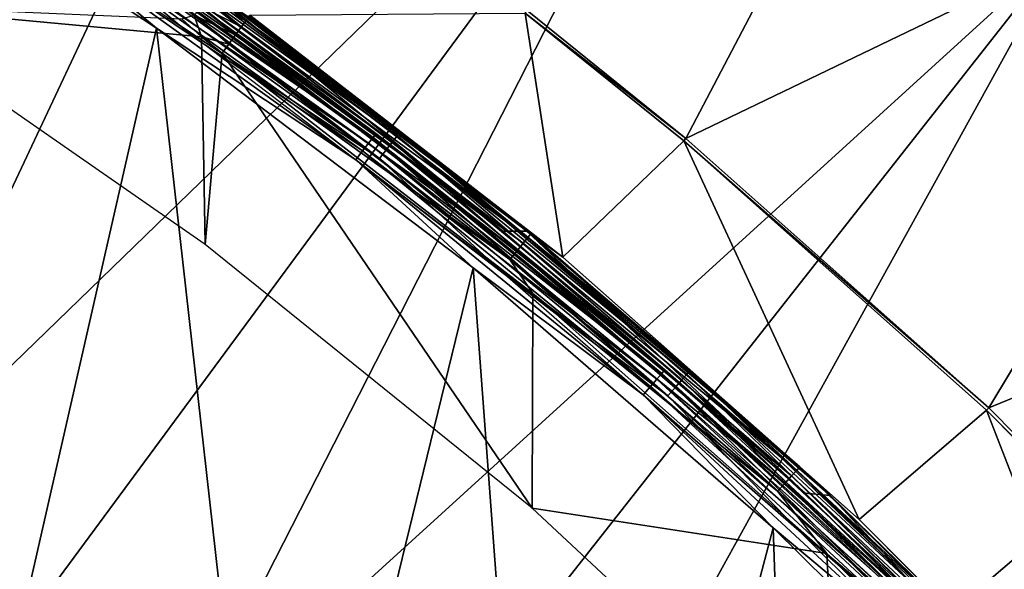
# Model space of a CAD drawing. Header units: millimetres. Extents: x -43.6 to 43.6, y -43.6 to 43.6.
# Tile 626 of 637: x 17.8 to 23, y 23.3 to 26.2. Entities that reach past the tile are written whole.
import ezdxf

# ---------------------------------------------------------------- set-up
doc = ezdxf.new("R2010")
doc.units = ezdxf.units.MM
doc.header["$LTSCALE"] = 52.148148
for name, color, linetype in [('150', 7, 'CONTINUOUS'), ('153', 7, 'CONTINUOUS'), ('157', 7, 'CONTINUOUS'), ('177', 7, 'CONTINUOUS'), ('236', 7, 'CONTINUOUS'), ('31', 7, 'CONTINUOUS'), ('377', 7, 'CONTINUOUS'), ('424', 7, 'CONTINUOUS'), ('69', 7, 'CONTINUOUS'), ('79', 7, 'CONTINUOUS'), ('89', 7, 'CONTINUOUS'), ('9', 7, 'CONTINUOUS')]:
    doc.layers.add(name, color=color, linetype=linetype)

msp = doc.modelspace()

# ---------------------------------------------------------------- linework, layer by layer
at = {"layer": '150', "linetype": 'Continuous'}
for points in [[(21.3026, 25.6058, 10.7744), (20.4581, 26.2855, 10.7744), (22.9876, 28.8139, 23.9303), (21.3026, 25.6058, 10.7744)], [(24.786, 27.2823, 23.9303), (21.3026, 25.6058, 10.7744), (22.9876, 28.8139, 23.9303), (24.786, 27.2823, 23.9303)], [(22.9146, 24.1739, 10.774), (21.3026, 25.6058, 10.7744), (24.786, 27.2823, 23.9303), (22.9146, 24.1739, 10.774)], [(26.4822, 25.6393, 23.9303), (22.9146, 24.1739, 10.774), (24.786, 27.2823, 23.9303), (26.4822, 25.6393, 23.9303)], [(24.4285, 22.6431, 10.7741), (22.9146, 24.1739, 10.774), (26.4822, 25.6393, 23.9303), (24.4285, 22.6431, 10.7741)]]:
    msp.add_3dface(points, dxfattribs=at)
at = {"layer": '153', "color": 2, "linetype": 'Continuous'}
for points in [[(19.6484, 29.4468, 25.9303), (17.6817, 30.668, 25.9303), (16.0293, 24.215, 2.3697), (19.6484, 29.4468, 25.9303)], [(16.9026, 23.6137, 2.3697), (19.6484, 29.4468, 25.9303), (16.0293, 24.215, 2.3697), (16.9026, 23.6137, 2.3697)], [(21.5317, 28.099, 25.9303), (19.6484, 29.4468, 25.9303), (16.9026, 23.6137, 2.3697), (21.5317, 28.099, 25.9303)], [(17.7534, 22.9808, 2.3697), (21.5317, 28.099, 25.9303), (16.9026, 23.6137, 2.3697), (17.7534, 22.9808, 2.3697)], [(18.5805, 22.3173, 2.3697), (21.5317, 28.099, 25.9303), (17.7534, 22.9808, 2.3697), (18.5805, 22.3173, 2.3697)], [(23.3229, 26.631, 25.9303), (21.5317, 28.099, 25.9303), (18.5805, 22.3173, 2.3697), (23.3229, 26.631, 25.9303)], [(19.3828, 21.6242, 2.3697), (23.3229, 26.631, 25.9303), (18.5805, 22.3173, 2.3697), (19.3828, 21.6242, 2.3697)], [(20.159, 20.9026, 2.3697), (23.3229, 26.631, 25.9303), (19.3828, 21.6242, 2.3697), (20.159, 20.9026, 2.3697)], [(25.0139, 25.0495, 25.9303), (23.3229, 26.631, 25.9303), (20.159, 20.9026, 2.3697), (25.0139, 25.0495, 25.9303)], [(20.9082, 20.1533, 2.3697), (25.0139, 25.0495, 25.9303), (20.159, 20.9026, 2.3697), (20.9082, 20.1533, 2.3697)], [(21.6294, 19.3771, 2.3697), (25.0139, 25.0495, 25.9303), (20.9082, 20.1533, 2.3697), (21.6294, 19.3771, 2.3697)], [(26.598, 23.3605, 25.9303), (25.0139, 25.0495, 25.9303), (21.6294, 19.3771, 2.3697), (26.598, 23.3605, 25.9303)], [(22.322, 18.5749, 2.3697), (26.598, 23.3605, 25.9303), (21.6294, 19.3771, 2.3697), (22.322, 18.5749, 2.3697)], [(22.9851, 17.7478, 2.3697), (26.598, 23.3605, 25.9303), (22.322, 18.5749, 2.3697), (22.9851, 17.7478, 2.3697)], [(28.0687, 21.5712, 25.9303), (26.598, 23.3605, 25.9303), (22.9851, 17.7478, 2.3697), (28.0687, 21.5712, 25.9303)]]:
    msp.add_3dface(points, dxfattribs=at)
at = {"layer": '157', "color": 1, "linetype": 'Continuous'}
for points in [[(18.7459, 25.0412, -15), (16.9117, 26.3148, -15), (18.7257, 26.1458, -15), (18.7459, 25.0412, -15)], [(18.7257, 26.1458, -15), (16.9117, 26.3148, -15), (18.6216, 26.2416, -15), (18.7257, 26.1458, -15)], [(18.8368, 26.0587, -15), (18.7459, 25.0412, -15), (18.7257, 26.1458, -15), (18.8368, 26.0587, -15)], [(20.4846, 23.6401, -15), (18.7459, 25.0412, -15), (18.8368, 26.0587, -15), (20.4846, 23.6401, -15)], [(20.4883, 24.7813, -15), (20.4846, 23.6401, -15), (18.8368, 26.0587, -15), (20.4883, 24.7813, -15)], [(22.0537, 23.3991, -15), (20.4846, 23.6401, -15), (20.4883, 24.7813, -15), (22.0537, 23.3991, -15)], [(22.1188, 22.1186, -15), (20.4846, 23.6401, -15), (22.0537, 23.3991, -15), (22.1188, 22.1186, -15)], [(23.5261, 21.9182, -15), (22.1188, 22.1186, -15), (22.0537, 23.3991, -15), (23.5261, 21.9182, -15)]]:
    msp.add_3dface(points, dxfattribs=at)
at = {"layer": '177', "linetype": 'Continuous'}
for points in [[(18.9832, 26.2612, -14.7587), (20.4477, 26.2721, 10.6615), (20.6477, 24.9736, -14.7587), (18.9832, 26.2612, -14.7587)], [(20.4477, 26.2721, 10.6615), (21.2918, 25.5928, 10.6616), (20.6477, 24.9736, -14.7587), (20.4477, 26.2721, 10.6615)], [(20.6477, 24.9736, -14.7587), (21.2918, 25.5928, 10.6616), (22.2252, 23.5807, -14.7587), (20.6477, 24.9736, -14.7587)], [(21.2918, 25.5928, 10.6616), (22.9029, 24.1616, 10.6611), (22.2252, 23.5807, -14.7587), (21.2918, 25.5928, 10.6616)], [(22.2252, 23.5807, -14.7587), (22.9029, 24.1616, 10.6611), (23.7089, 22.0884, -14.7587), (22.2252, 23.5807, -14.7587)], [(22.9029, 24.1616, 10.6611), (24.4161, 22.6315, 10.6612), (23.7089, 22.0884, -14.7587), (22.9029, 24.1616, 10.6611)]]:
    msp.add_3dface(points, dxfattribs=at)
at = {"layer": '236', "linetype": 'Continuous'}
for points in [[(20.4581, 26.2855, 10.7744), (21.3026, 25.6058, 10.7744), (20.4477, 26.2721, 10.6615), (20.4581, 26.2855, 10.7744)], [(21.3026, 25.6058, 10.7744), (21.2918, 25.5928, 10.6616), (20.4477, 26.2721, 10.6615), (21.3026, 25.6058, 10.7744)], [(21.3026, 25.6058, 10.7744), (22.9146, 24.1739, 10.774), (21.2918, 25.5928, 10.6616), (21.3026, 25.6058, 10.7744)], [(22.9146, 24.1739, 10.774), (22.9029, 24.1616, 10.6611), (21.2918, 25.5928, 10.6616), (22.9146, 24.1739, 10.774)], [(22.9146, 24.1739, 10.774), (24.4285, 22.6431, 10.7741), (22.9029, 24.1616, 10.6611), (22.9146, 24.1739, 10.774)], [(24.4285, 22.6431, 10.7741), (24.4161, 22.6315, 10.6612), (22.9029, 24.1616, 10.6611), (24.4285, 22.6431, 10.7741)]]:
    msp.add_3dface(points, dxfattribs=at)
at = {"layer": '31', "color": 40, "linetype": 'Continuous', "true_color": 0xffde00}
for points in [[(18.4873, 26.1916, -20.2), (17.523, 21.9727, -20.2), (16.7231, 27.3517, -20.2), (18.4873, 26.1916, -20.2)], [(19.116, 20.6018, -20.2), (17.523, 21.9727, -20.2), (18.4873, 26.1916, -20.2), (19.116, 20.6018, -20.2)], [(20.1712, 24.9179, -20.2), (19.116, 20.6018, -20.2), (18.4873, 26.1916, -20.2), (20.1712, 24.9179, -20.2)], [(20.6022, 19.1156, -20.2), (19.116, 20.6018, -20.2), (20.1712, 24.9179, -20.2), (20.6022, 19.1156, -20.2)], [(21.7677, 23.5361, -20.2), (20.6022, 19.1156, -20.2), (20.1712, 24.9179, -20.2), (21.7677, 23.5361, -20.2)], [(21.9731, 17.5226, -20.2), (20.6022, 19.1156, -20.2), (21.7677, 23.5361, -20.2), (21.9731, 17.5226, -20.2)], [(23.2697, 22.0522, -20.2), (21.9731, 17.5226, -20.2), (21.7677, 23.5361, -20.2), (23.2697, 22.0522, -20.2)]]:
    msp.add_3dface(points, dxfattribs=at)
at = {"layer": '377', "linetype": 'Continuous'}
for points in [[(20.4786, 25.0993, -14.8215), (18.962, 26.2319, -14.8798), (18.977, 26.2527, -14.8221), (20.4786, 25.0993, -14.8215)], [(18.9772, 26.2529, -14.8215), (20.4786, 25.0993, -14.8215), (18.977, 26.2527, -14.8221), (18.9772, 26.2529, -14.8215)], [(18.9832, 26.2612, -14.7587), (20.6477, 24.9736, -14.7587), (18.9772, 26.2529, -14.8215), (18.9832, 26.2612, -14.7587)], [(20.6477, 24.9736, -14.7587), (20.4786, 25.0993, -14.8215), (18.9772, 26.2529, -14.8215), (20.6477, 24.9736, -14.7587)], [(20.437, 25.0483, -14.9297), (18.9086, 26.158, -14.9679), (18.9377, 26.1983, -14.9313), (20.437, 25.0483, -14.9297)], [(18.9386, 26.1995, -14.9297), (20.437, 25.0483, -14.9297), (18.9377, 26.1983, -14.9313), (18.9386, 26.1995, -14.9297)], [(20.4622, 25.0792, -14.8798), (18.9386, 26.1995, -14.9297), (18.9615, 26.2312, -14.8811), (20.4622, 25.0792, -14.8798)], [(20.437, 25.0483, -14.9297), (18.9386, 26.1995, -14.9297), (20.4622, 25.0792, -14.8798), (20.437, 25.0483, -14.9297)], [(18.962, 26.2319, -14.8798), (20.4622, 25.0792, -14.8798), (18.9615, 26.2312, -14.8811), (18.962, 26.2319, -14.8798)], [(20.4622, 25.0792, -14.8798), (18.962, 26.2319, -14.8798), (20.4786, 25.0993, -14.8215), (20.4622, 25.0792, -14.8798)], [(20.4046, 25.0086, -14.9679), (18.8739, 26.11, -14.9919), (18.9071, 26.156, -14.9693), (20.4046, 25.0086, -14.9679)], [(18.9086, 26.158, -14.9679), (20.4046, 25.0086, -14.9679), (18.9071, 26.156, -14.9693), (18.9086, 26.158, -14.9679)], [(20.4046, 25.0086, -14.9679), (18.9086, 26.158, -14.9679), (20.437, 25.0483, -14.9297), (20.4046, 25.0086, -14.9679)], [(20.3672, 24.9627, -14.9919), (18.8368, 26.0587, -15), (18.8718, 26.1072, -14.9927), (20.3672, 24.9627, -14.9919)], [(18.8739, 26.11, -14.9919), (20.3672, 24.9627, -14.9919), (18.8718, 26.1072, -14.9927), (18.8739, 26.11, -14.9919)], [(20.3672, 24.9627, -14.9919), (18.8739, 26.11, -14.9919), (20.4046, 25.0086, -14.9679), (20.3672, 24.9627, -14.9919)], [(20.4883, 24.7813, -15), (18.8368, 26.0587, -15), (20.3672, 24.9627, -14.9919), (20.4883, 24.7813, -15)], [(21.9101, 23.8599, -14.8215), (20.4622, 25.0792, -14.8798), (20.4786, 25.0993, -14.8215), (21.9101, 23.8599, -14.8215)], [(20.6477, 24.9736, -14.7587), (21.9101, 23.8599, -14.8215), (20.4786, 25.0993, -14.8215), (20.6477, 24.9736, -14.7587)], [(21.8655, 23.8114, -14.9297), (20.4046, 25.0086, -14.9679), (20.437, 25.0483, -14.9297), (21.8655, 23.8114, -14.9297)], [(21.8925, 23.8408, -14.8798), (20.437, 25.0483, -14.9297), (20.4622, 25.0792, -14.8798), (21.8925, 23.8408, -14.8798)], [(21.8655, 23.8114, -14.9297), (20.437, 25.0483, -14.9297), (21.8925, 23.8408, -14.8798), (21.8655, 23.8114, -14.9297)], [(21.8925, 23.8408, -14.8798), (20.4622, 25.0792, -14.8798), (21.9101, 23.8599, -14.8215), (21.8925, 23.8408, -14.8798)], [(21.8309, 23.7737, -14.9679), (20.3672, 24.9627, -14.9919), (20.4046, 25.0086, -14.9679), (21.8309, 23.7737, -14.9679)], [(21.8309, 23.7737, -14.9679), (20.4046, 25.0086, -14.9679), (21.8655, 23.8114, -14.9297), (21.8309, 23.7737, -14.9679)], [(21.7908, 23.7301, -14.9919), (20.4883, 24.7813, -15), (20.3672, 24.9627, -14.9919), (21.7908, 23.7301, -14.9919)], [(21.7908, 23.7301, -14.9919), (20.3672, 24.9627, -14.9919), (21.8309, 23.7737, -14.9679), (21.7908, 23.7301, -14.9919)], [(20.6477, 24.9736, -14.7587), (22.2252, 23.5807, -14.7587), (21.9101, 23.8599, -14.8215), (20.6477, 24.9736, -14.7587)], [(22.0537, 23.3991, -15), (20.4883, 24.7813, -15), (21.7908, 23.7301, -14.9919), (22.0537, 23.3991, -15)], [(23.248, 22.521, -14.8798), (21.8655, 23.8114, -14.9297), (21.8925, 23.8408, -14.8798), (23.248, 22.521, -14.8798)], [(23.2667, 22.539, -14.8215), (21.8925, 23.8408, -14.8798), (21.9101, 23.8599, -14.8215), (23.2667, 22.539, -14.8215)], [(23.248, 22.521, -14.8798), (21.8925, 23.8408, -14.8798), (23.2667, 22.539, -14.8215), (23.248, 22.521, -14.8798)], [(22.2252, 23.5807, -14.7587), (23.2667, 22.539, -14.8215), (21.9101, 23.8599, -14.8215), (22.2252, 23.5807, -14.7587)], [(23.2194, 22.4932, -14.9297), (21.8309, 23.7737, -14.9679), (21.8655, 23.8114, -14.9297), (23.2194, 22.4932, -14.9297)], [(23.2194, 22.4932, -14.9297), (21.8655, 23.8114, -14.9297), (23.248, 22.521, -14.8798), (23.2194, 22.4932, -14.9297)], [(23.1826, 22.4576, -14.9679), (21.7908, 23.7301, -14.9919), (21.8309, 23.7737, -14.9679), (23.1826, 22.4576, -14.9679)], [(23.1401, 22.4164, -14.9919), (22.0537, 23.3991, -15), (21.7908, 23.7301, -14.9919), (23.1401, 22.4164, -14.9919)], [(23.1401, 22.4164, -14.9919), (21.7908, 23.7301, -14.9919), (23.1826, 22.4576, -14.9679), (23.1401, 22.4164, -14.9919)], [(23.1826, 22.4576, -14.9679), (21.8309, 23.7737, -14.9679), (23.2194, 22.4932, -14.9297), (23.1826, 22.4576, -14.9679)], [(22.2252, 23.5807, -14.7587), (23.7089, 22.0884, -14.7587), (23.2667, 22.539, -14.8215), (22.2252, 23.5807, -14.7587)], [(23.5261, 21.9182, -15), (22.0537, 23.3991, -15), (23.1401, 22.4164, -14.9919), (23.5261, 21.9182, -15)]]:
    msp.add_3dface(points, dxfattribs=at)
at = {"layer": '424', "linetype": 'Continuous'}
for points in [[(18.9615, 26.2312, -14.8811), (18.7644, 26.3427, -14.9314), (18.7926, 26.3721, -14.8812), (18.9615, 26.2312, -14.8811)], [(18.962, 26.2319, -14.8798), (18.9615, 26.2312, -14.8811), (18.7926, 26.3721, -14.8812), (18.962, 26.2319, -14.8798)], [(18.977, 26.2527, -14.8221), (18.962, 26.2319, -14.8798), (18.7926, 26.3721, -14.8812), (18.977, 26.2527, -14.8221)], [(18.9071, 26.156, -14.9693), (18.6865, 26.2616, -14.9928), (18.7282, 26.305, -14.9694), (18.9071, 26.156, -14.9693)], [(18.9377, 26.1983, -14.9313), (18.7282, 26.305, -14.9694), (18.7644, 26.3427, -14.9314), (18.9377, 26.1983, -14.9313)], [(18.9086, 26.158, -14.9679), (18.9071, 26.156, -14.9693), (18.7282, 26.305, -14.9694), (18.9086, 26.158, -14.9679)], [(18.9377, 26.1983, -14.9313), (18.9086, 26.158, -14.9679), (18.7282, 26.305, -14.9694), (18.9377, 26.1983, -14.9313)], [(18.9386, 26.1995, -14.9297), (18.9377, 26.1983, -14.9313), (18.7644, 26.3427, -14.9314), (18.9386, 26.1995, -14.9297)], [(18.9615, 26.2312, -14.8811), (18.9386, 26.1995, -14.9297), (18.7644, 26.3427, -14.9314), (18.9615, 26.2312, -14.8811)], [(18.7257, 26.1458, -15), (18.6216, 26.2416, -15), (18.6865, 26.2616, -14.9928), (18.7257, 26.1458, -15)], [(18.8718, 26.1072, -14.9927), (18.7257, 26.1458, -15), (18.6865, 26.2616, -14.9928), (18.8718, 26.1072, -14.9927)], [(18.8739, 26.11, -14.9919), (18.8718, 26.1072, -14.9927), (18.6865, 26.2616, -14.9928), (18.8739, 26.11, -14.9919)], [(18.9071, 26.156, -14.9693), (18.8739, 26.11, -14.9919), (18.6865, 26.2616, -14.9928), (18.9071, 26.156, -14.9693)], [(18.8368, 26.0587, -15), (18.7257, 26.1458, -15), (18.8718, 26.1072, -14.9927), (18.8368, 26.0587, -15)]]:
    msp.add_3dface(points, dxfattribs=at)
at = {"layer": '69', "color": 40, "linetype": 'Continuous', "true_color": 0xffde00}
for points in [[(20.3285, 25.1121, -19.9544), (18.6315, 26.3957, -19.9544), (18.7549, 26.4089, -15.2544), (20.3285, 25.1121, -19.9544)], [(20.4575, 25.1131, -15.2544), (20.3285, 25.1121, -19.9544), (18.7549, 26.4089, -15.2544), (20.4575, 25.1131, -15.2544)], [(21.9374, 23.7196, -19.9544), (20.3285, 25.1121, -19.9544), (20.4575, 25.1131, -15.2544), (21.9374, 23.7196, -19.9544)], [(22.0708, 23.7077, -15.2544), (21.9374, 23.7196, -19.9544), (20.4575, 25.1131, -15.2544), (22.0708, 23.7077, -15.2544)], [(23.4511, 22.2242, -19.9544), (21.9374, 23.7196, -19.9544), (22.0708, 23.7077, -15.2544), (23.4511, 22.2242, -19.9544)], [(23.5878, 22.1989, -15.2544), (23.4511, 22.2242, -19.9544), (22.0708, 23.7077, -15.2544), (23.5878, 22.1989, -15.2544)]]:
    msp.add_3dface(points, dxfattribs=at)
at = {"layer": '79', "color": 40, "linetype": 'Continuous', "true_color": 0xffde00}
for points in [[(18.61, 26.2052, -15), (18.0651, 26.6625, -15.0086), (16.8393, 27.3767, -15), (18.61, 26.2052, -15)], [(19.7429, 25.5881, -15.0747), (18.1508, 26.789, -15.1275), (18.1285, 26.7561, -15.0747), (19.7429, 25.5881, -15.0747)], [(19.7672, 25.6196, -15.1275), (18.1645, 26.8093, -15.1888), (18.1508, 26.789, -15.1275), (19.7672, 25.6196, -15.1275)], [(19.7672, 25.6196, -15.1275), (18.1508, 26.789, -15.1275), (19.7429, 25.5881, -15.0747), (19.7672, 25.6196, -15.1275)], [(19.7821, 25.6389, -15.1888), (18.7549, 26.4089, -15.2544), (18.1645, 26.8093, -15.1888), (19.7821, 25.6389, -15.1888)], [(19.7821, 25.6389, -15.1888), (18.1645, 26.8093, -15.1888), (19.7672, 25.6196, -15.1275), (19.7821, 25.6389, -15.1888)], [(19.7111, 25.5468, -15.0341), (18.1285, 26.7561, -15.0747), (18.0993, 26.713, -15.0341), (19.7111, 25.5468, -15.0341)], [(19.7429, 25.5881, -15.0747), (18.1285, 26.7561, -15.0747), (19.7111, 25.5468, -15.0341), (19.7429, 25.5881, -15.0747)], [(19.6739, 25.4986, -15.0086), (18.0993, 26.713, -15.0341), (18.0651, 26.6625, -15.0086), (19.6739, 25.4986, -15.0086)], [(19.7111, 25.5468, -15.0341), (18.0993, 26.713, -15.0341), (19.6739, 25.4986, -15.0086), (19.7111, 25.5468, -15.0341)], [(19.6739, 25.4986, -15.0086), (18.0651, 26.6625, -15.0086), (18.61, 26.2052, -15), (19.6739, 25.4986, -15.0086)], [(20.4575, 25.1131, -15.2544), (18.7549, 26.4089, -15.2544), (19.7821, 25.6389, -15.1888), (20.4575, 25.1131, -15.2544)], [(20.2996, 24.9194, -15), (19.6739, 25.4986, -15.0086), (18.61, 26.2052, -15), (20.2996, 24.9194, -15)], [(21.2823, 24.3228, -15.0747), (19.7672, 25.6196, -15.1275), (19.7429, 25.5881, -15.0747), (21.2823, 24.3228, -15.0747)], [(21.3084, 24.3527, -15.1275), (19.7821, 25.6389, -15.1888), (19.7672, 25.6196, -15.1275), (21.3084, 24.3527, -15.1275)], [(21.3084, 24.3527, -15.1275), (19.7672, 25.6196, -15.1275), (21.2823, 24.3228, -15.0747), (21.3084, 24.3527, -15.1275)], [(21.3245, 24.3711, -15.1888), (20.4575, 25.1131, -15.2544), (19.7821, 25.6389, -15.1888), (21.3245, 24.3711, -15.1888)], [(21.3245, 24.3711, -15.1888), (19.7821, 25.6389, -15.1888), (21.3084, 24.3527, -15.1275), (21.3245, 24.3711, -15.1888)], [(21.2479, 24.2836, -15.0341), (19.7429, 25.5881, -15.0747), (19.7111, 25.5468, -15.0341), (21.2479, 24.2836, -15.0341)], [(21.2823, 24.3228, -15.0747), (19.7429, 25.5881, -15.0747), (21.2479, 24.2836, -15.0341), (21.2823, 24.3228, -15.0747)], [(21.2078, 24.2378, -15.0086), (19.7111, 25.5468, -15.0341), (19.6739, 25.4986, -15.0086), (21.2078, 24.2378, -15.0086)], [(21.2479, 24.2836, -15.0341), (19.7111, 25.5468, -15.0341), (21.2078, 24.2378, -15.0086), (21.2479, 24.2836, -15.0341)], [(21.2078, 24.2378, -15.0086), (19.6739, 25.4986, -15.0086), (20.2996, 24.9194, -15), (21.2078, 24.2378, -15.0086)], [(22.0708, 23.7077, -15.2544), (20.4575, 25.1131, -15.2544), (21.3245, 24.3711, -15.1888), (22.0708, 23.7077, -15.2544)], [(21.9005, 23.5248, -15), (21.2078, 24.2378, -15.0086), (20.2996, 24.9194, -15), (21.9005, 23.5248, -15)], [(22.7686, 22.9933, -15.1275), (21.3245, 24.3711, -15.1888), (21.3084, 24.3527, -15.1275), (22.7686, 22.9933, -15.1275)], [(22.7858, 23.0107, -15.1888), (22.0708, 23.7077, -15.2544), (21.3245, 24.3711, -15.1888), (22.7858, 23.0107, -15.1888)], [(22.7858, 23.0107, -15.1888), (21.3245, 24.3711, -15.1888), (22.7686, 22.9933, -15.1275), (22.7858, 23.0107, -15.1888)], [(22.704, 22.9281, -15.0341), (21.2823, 24.3228, -15.0747), (21.2479, 24.2836, -15.0341), (22.704, 22.9281, -15.0341)], [(22.7407, 22.9651, -15.0747), (21.3084, 24.3527, -15.1275), (21.2823, 24.3228, -15.0747), (22.7407, 22.9651, -15.0747)], [(22.7407, 22.9651, -15.0747), (21.2823, 24.3228, -15.0747), (22.704, 22.9281, -15.0341), (22.7407, 22.9651, -15.0747)], [(22.7686, 22.9933, -15.1275), (21.3084, 24.3527, -15.1275), (22.7407, 22.9651, -15.0747), (22.7686, 22.9933, -15.1275)], [(22.6611, 22.8848, -15.0086), (21.2479, 24.2836, -15.0341), (21.2078, 24.2378, -15.0086), (22.6611, 22.8848, -15.0086)], [(22.704, 22.9281, -15.0341), (21.2479, 24.2836, -15.0341), (22.6611, 22.8848, -15.0086), (22.704, 22.9281, -15.0341)], [(22.6611, 22.8848, -15.0086), (21.2078, 24.2378, -15.0086), (21.9005, 23.5248, -15), (22.6611, 22.8848, -15.0086)], [(23.5878, 22.1989, -15.2544), (22.0708, 23.7077, -15.2544), (22.7858, 23.0107, -15.1888), (23.5878, 22.1989, -15.2544)], [(23.4059, 22.0275, -15), (22.6611, 22.8848, -15.0086), (21.9005, 23.5248, -15), (23.4059, 22.0275, -15)]]:
    msp.add_3dface(points, dxfattribs=at)
at = {"layer": '89', "color": 40, "linetype": 'Continuous', "true_color": 0xffde00}
for points in [[(18.4873, 26.1916, -20.2), (16.7231, 27.3517, -20.2), (17.9437, 26.6442, -20.1917), (18.4873, 26.1916, -20.2)], [(18.0281, 26.7695, -20.0773), (19.6387, 25.6113, -20.0773), (18.0058, 26.7365, -20.1282), (18.0281, 26.7695, -20.0773)], [(18.0423, 26.7907, -20.018), (19.6542, 25.6315, -20.018), (18.0281, 26.7695, -20.0773), (18.0423, 26.7907, -20.018)], [(18.0281, 26.7695, -20.0773), (19.6542, 25.6315, -20.018), (19.6387, 25.6113, -20.0773), (18.0281, 26.7695, -20.0773)], [(18.0423, 26.7907, -20.018), (18.6315, 26.3957, -19.9544), (19.6542, 25.6315, -20.018), (18.0423, 26.7907, -20.018)], [(18.0058, 26.7365, -20.1282), (19.6145, 25.5797, -20.1282), (17.9771, 26.6938, -20.1672), (18.0058, 26.7365, -20.1282)], [(18.0058, 26.7365, -20.1282), (19.6387, 25.6113, -20.0773), (19.6145, 25.5797, -20.1282), (18.0058, 26.7365, -20.1282)], [(17.9771, 26.6938, -20.1672), (19.5831, 25.5389, -20.1672), (17.9437, 26.6442, -20.1917), (17.9771, 26.6938, -20.1672)], [(17.9771, 26.6938, -20.1672), (19.6145, 25.5797, -20.1282), (19.5831, 25.5389, -20.1672), (17.9771, 26.6938, -20.1672)], [(18.4873, 26.1916, -20.2), (17.9437, 26.6442, -20.1917), (19.5468, 25.4914, -20.1917), (18.4873, 26.1916, -20.2)], [(17.9437, 26.6442, -20.1917), (19.5831, 25.5389, -20.1672), (19.5468, 25.4914, -20.1917), (17.9437, 26.6442, -20.1917)], [(18.6315, 26.3957, -19.9544), (20.3285, 25.1121, -19.9544), (19.6542, 25.6315, -20.018), (18.6315, 26.3957, -19.9544)], [(20.1712, 24.9179, -20.2), (18.4873, 26.1916, -20.2), (19.5468, 25.4914, -20.1917), (20.1712, 24.9179, -20.2)], [(19.6542, 25.6315, -20.018), (21.1919, 24.3756, -20.018), (19.6387, 25.6113, -20.0773), (19.6542, 25.6315, -20.018)], [(19.6542, 25.6315, -20.018), (20.3285, 25.1121, -19.9544), (21.1919, 24.3756, -20.018), (19.6542, 25.6315, -20.018)], [(19.6145, 25.5797, -20.1282), (21.149, 24.3263, -20.1282), (19.5831, 25.5389, -20.1672), (19.6145, 25.5797, -20.1282)], [(19.6387, 25.6113, -20.0773), (21.1752, 24.3564, -20.0773), (19.6145, 25.5797, -20.1282), (19.6387, 25.6113, -20.0773)], [(19.6145, 25.5797, -20.1282), (21.1752, 24.3564, -20.0773), (21.149, 24.3263, -20.1282), (19.6145, 25.5797, -20.1282)], [(19.6387, 25.6113, -20.0773), (21.1919, 24.3756, -20.018), (21.1752, 24.3564, -20.0773), (19.6387, 25.6113, -20.0773)], [(19.5831, 25.5389, -20.1672), (21.1152, 24.2874, -20.1672), (19.5468, 25.4914, -20.1917), (19.5831, 25.5389, -20.1672)], [(19.5831, 25.5389, -20.1672), (21.149, 24.3263, -20.1282), (21.1152, 24.2874, -20.1672), (19.5831, 25.5389, -20.1672)], [(20.1712, 24.9179, -20.2), (19.5468, 25.4914, -20.1917), (21.076, 24.2423, -20.1917), (20.1712, 24.9179, -20.2)], [(19.5468, 25.4914, -20.1917), (21.1152, 24.2874, -20.1672), (21.076, 24.2423, -20.1917), (19.5468, 25.4914, -20.1917)], [(20.3285, 25.1121, -19.9544), (21.9374, 23.7196, -19.9544), (21.1919, 24.3756, -20.018), (20.3285, 25.1121, -19.9544)], [(21.7677, 23.5361, -20.2), (20.1712, 24.9179, -20.2), (21.076, 24.2423, -20.1917), (21.7677, 23.5361, -20.2)], [(21.1919, 24.3756, -20.018), (22.6495, 23.0275, -20.018), (21.1752, 24.3564, -20.0773), (21.1919, 24.3756, -20.018)], [(21.1919, 24.3756, -20.018), (21.9374, 23.7196, -19.9544), (22.6495, 23.0275, -20.018), (21.1919, 24.3756, -20.018)], [(21.149, 24.3263, -20.1282), (22.6037, 22.981, -20.1282), (21.1152, 24.2874, -20.1672), (21.149, 24.3263, -20.1282)], [(21.1752, 24.3564, -20.0773), (22.6316, 23.0094, -20.0773), (21.149, 24.3263, -20.1282), (21.1752, 24.3564, -20.0773)], [(21.149, 24.3263, -20.1282), (22.6316, 23.0094, -20.0773), (22.6037, 22.981, -20.1282), (21.149, 24.3263, -20.1282)], [(21.1752, 24.3564, -20.0773), (22.6495, 23.0275, -20.018), (22.6316, 23.0094, -20.0773), (21.1752, 24.3564, -20.0773)], [(21.1152, 24.2874, -20.1672), (22.5676, 22.9442, -20.1672), (21.076, 24.2423, -20.1917), (21.1152, 24.2874, -20.1672)], [(21.1152, 24.2874, -20.1672), (22.6037, 22.981, -20.1282), (22.5676, 22.9442, -20.1672), (21.1152, 24.2874, -20.1672)], [(21.7677, 23.5361, -20.2), (21.076, 24.2423, -20.1917), (22.5256, 22.9016, -20.1917), (21.7677, 23.5361, -20.2)], [(21.076, 24.2423, -20.1917), (22.5676, 22.9442, -20.1672), (22.5256, 22.9016, -20.1917), (21.076, 24.2423, -20.1917)], [(21.9374, 23.7196, -19.9544), (23.4511, 22.2242, -19.9544), (22.6495, 23.0275, -20.018), (21.9374, 23.7196, -19.9544)], [(23.2697, 22.0522, -20.2), (21.7677, 23.5361, -20.2), (22.5256, 22.9016, -20.1917), (23.2697, 22.0522, -20.2)]]:
    msp.add_3dface(points, dxfattribs=at)
at = {"layer": '9', "color": 183, "linetype": 'Continuous', "true_color": 0x8c69cc}
msp.add_3dface([(17.7695, 22.2822, -17.7987), (16.5648, 23.1533, -18.2309), (16.0546, 23.5478, -17.7987), (17.7695, 22.2822, -17.7987)], dxfattribs=at)

doc.saveas('drawing.dxf')
